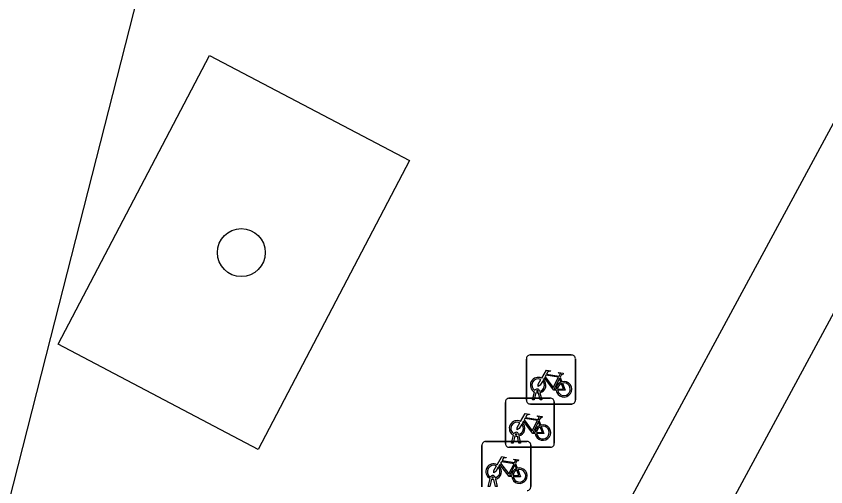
# Model space of a CAD drawing. Extents: x 159489 to 160304, y 383826 to 384530.
# Drawn here: x 159837.55 to 159854.08, y 384117.64 to 384127.24 of the extents above; entities that cross this region are included whole.
import ezdxf

# ---------------------------------------------------------------- set-up
doc = ezdxf.new("R2010")
doc.units = 0
for name, color, linetype in [('IMGEO_Boom', 7, 'Continuous'), ('IMGEO_Fietsenrek', 7, 'Continuous'), ('IMGEO_Lijnafwatering', 7, 'Continuous'), ('IMGEO_Rijbaan_lokaal_gesloten', 7, 'Continuous'), ('IMGEO_Voetpad_open', 7, 'Continuous')]:
    doc.layers.add(name, color=color, linetype=linetype)

msp = doc.modelspace()

# ---------------------------------------------------------------- linework, layer by layer
at = {"layer": 'IMGEO_Boom'}
msp.add_circle((159842.148, 384122.419), 0.489, dxfattribs=at)
at = {"layer": 'IMGEO_Fietsenrek'}
for p, q in [((159847.968, 384119.405), (159847.968, 384120.246)), ((159847.968, 384120.246), (159847.968, 384119.405)), ((159848.043, 384120.33), (159848.884, 384120.33)), ((159848.884, 384120.33), (159848.043, 384120.33)), ((159848.968, 384120.255), (159848.968, 384119.414)), ((159848.968, 384119.414), (159848.968, 384120.255)), ((159848.655, 384119.879), (159848.691, 384119.784)), ((159848.095, 384119.414), (159848.134, 384119.574)), ((159848.164, 384119.562), (159848.129, 384119.414)), ((159848.206, 384119.586), (159848.205, 384119.59)), ((159848.247, 384119.414), (159848.213, 384119.556)), ((159848.237, 384119.597), (159848.238, 384119.59)), ((159848.245, 384119.56), (159848.28, 384119.414)), ((159847.538, 384118.522), (159847.538, 384119.363)), ((159847.538, 384119.363), (159847.538, 384118.522)), ((159847.613, 384119.447), (159848.454, 384119.447)), ((159848.454, 384119.447), (159847.613, 384119.447)), ((159848.129, 384119.414), (159848.095, 384119.414)), ((159848.28, 384119.414), (159848.247, 384119.414)), ((159848.538, 384119.372), (159848.538, 384118.531)), ((159848.538, 384118.531), (159848.538, 384119.372)), ((159848.893, 384119.33), (159848.052, 384119.33)), ((159848.052, 384119.33), (159848.893, 384119.33)), ((159848.225, 384118.996), (159848.261, 384118.901)), ((159847.665, 384118.531), (159847.704, 384118.691)), ((159847.776, 384118.703), (159847.775, 384118.707)), ((159847.807, 384118.714), (159847.808, 384118.707)), ((159847.134, 384118.566), (159847.975, 384118.566)), ((159847.975, 384118.566), (159847.134, 384118.566)), ((159847.699, 384118.531), (159847.665, 384118.531)), ((159847.734, 384118.679), (159847.699, 384118.531)), ((159847.817, 384118.531), (159847.783, 384118.673)), ((159847.815, 384118.677), (159847.85, 384118.531)), ((159847.85, 384118.531), (159847.817, 384118.531)), ((159847.059, 384117.641), (159847.059, 384118.482)), ((159847.059, 384118.482), (159847.059, 384117.641)), ((159848.463, 384118.447), (159847.622, 384118.447)), ((159847.622, 384118.447), (159848.463, 384118.447)), ((159848.059, 384118.491), (159848.059, 384117.65)), ((159848.059, 384117.65), (159848.059, 384118.491)), ((159847.746, 384118.115), (159847.782, 384118.02)), ((159847.186, 384117.65), (159847.225, 384117.81)), ((159847.255, 384117.798), (159847.22, 384117.65)), ((159847.297, 384117.822), (159847.296, 384117.826)), ((159847.338, 384117.65), (159847.304, 384117.792)), ((159847.328, 384117.833), (159847.329, 384117.826)), ((159847.336, 384117.796), (159847.371, 384117.65)), ((159847.22, 384117.65), (159847.186, 384117.65)), ((159847.371, 384117.65), (159847.338, 384117.65))]:
    msp.add_line(p, q, dxfattribs=at)
for points in [[(159848.281, 384119.856), (159848.376, 384120.02), (159848.462, 384120.006), (159848.464, 384119.997), (159848.408, 384119.986), (159848.381, 384119.941), (159848.637, 384119.9)], [(159848.577, 384119.612), (159848.527, 384119.612), (159848.336, 384119.863), (159848.317, 384119.831)], [(159848.624, 384119.875), (159848.367, 384119.916), (159848.35, 384119.887), (159848.517, 384119.667), (159848.624, 384119.875)], [(159848.672, 384119.777), (159848.642, 384119.854), (159848.533, 384119.636), (159848.576, 384119.636)], [(159848.637, 384119.9), (159848.662, 384119.949), (159848.656, 384119.953), (159848.633, 384119.957), (159848.621, 384119.964), (159848.62, 384119.967), (159848.622, 384119.972), (159848.717, 384119.957), (159848.719, 384119.947), (159848.709, 384119.934), (159848.697, 384119.928), (159848.683, 384119.934), (159848.655, 384119.879)], [(159848.302, 384119.804), (159848.25, 384119.714), (159848.21, 384119.689), (159848.211, 384119.736), (159848.266, 384119.83)], [(159848.606, 384119.636), (159848.726, 384119.635), (159848.682, 384119.749)], [(159848.702, 384119.756), (159848.757, 384119.611), (159848.607, 384119.611)], [(159847.851, 384118.973), (159847.946, 384119.137), (159848.032, 384119.123), (159848.034, 384119.114), (159847.978, 384119.103), (159847.951, 384119.058), (159848.207, 384119.017)], [(159848.194, 384118.992), (159847.937, 384119.033), (159847.92, 384119.004), (159848.087, 384118.784), (159848.194, 384118.992)], [(159848.207, 384119.017), (159848.232, 384119.066), (159848.226, 384119.07), (159848.203, 384119.074), (159848.191, 384119.081), (159848.19, 384119.084), (159848.192, 384119.089), (159848.287, 384119.074), (159848.289, 384119.064), (159848.279, 384119.051), (159848.267, 384119.045), (159848.253, 384119.051), (159848.225, 384118.996)], [(159847.872, 384118.921), (159847.82, 384118.831), (159847.78, 384118.806), (159847.781, 384118.853), (159847.836, 384118.947)], [(159848.147, 384118.729), (159848.097, 384118.729), (159847.906, 384118.98), (159847.887, 384118.948)], [(159848.242, 384118.894), (159848.212, 384118.971), (159848.103, 384118.753), (159848.146, 384118.753)], [(159848.176, 384118.753), (159848.296, 384118.752), (159848.252, 384118.866)], [(159848.272, 384118.873), (159848.327, 384118.728), (159848.177, 384118.728)], [(159847.372, 384118.092), (159847.467, 384118.256), (159847.553, 384118.242), (159847.555, 384118.233), (159847.499, 384118.222), (159847.472, 384118.177), (159847.728, 384118.136)], [(159847.728, 384118.136), (159847.753, 384118.185), (159847.747, 384118.189), (159847.724, 384118.193), (159847.712, 384118.2), (159847.711, 384118.203), (159847.713, 384118.208), (159847.808, 384118.193), (159847.81, 384118.183), (159847.8, 384118.17), (159847.788, 384118.164), (159847.774, 384118.17), (159847.746, 384118.115)], [(159847.393, 384118.04), (159847.341, 384117.95), (159847.301, 384117.925), (159847.302, 384117.972), (159847.357, 384118.066)], [(159847.668, 384117.848), (159847.618, 384117.848), (159847.427, 384118.099), (159847.408, 384118.067)], [(159847.715, 384118.111), (159847.458, 384118.152), (159847.441, 384118.123), (159847.608, 384117.903), (159847.715, 384118.111)], [(159847.763, 384118.013), (159847.733, 384118.09), (159847.624, 384117.872), (159847.667, 384117.872)], [(159847.697, 384117.872), (159847.817, 384117.871), (159847.773, 384117.985)], [(159847.793, 384117.992), (159847.848, 384117.847), (159847.698, 384117.847)]]:
    msp.add_lwpolyline(points, dxfattribs=at)
for centre, radius, start, end in [((159848.046, 384120.252), 0.0779, 92.4484, 184.2845), ((159848.046, 384120.252), 0.0779, 92.4484, 184.2845), ((159848.89, 384120.252), 0.0779, 2.4484, 94.2845), ((159848.89, 384120.252), 0.0779, 2.4484, 94.2845), ((159848.208, 384119.715), 0.159, 62.6766, 242.1369), ((159848.208, 384119.715), 0.129, 63.3192, 238.903), ((159848.208, 384119.715), 0.129, 283.6043, 43.4302), ((159848.208, 384119.715), 0.159, 283.5766, 46.6042), ((159848.735, 384119.631), 0.159, 113.3408, 178.3217), ((159848.735, 384119.631), 0.159, 187.0065, 105.7708), ((159848.735, 384119.631), 0.129, 113.923, 177.9556), ((159848.735, 384119.631), 0.129, 188.6715, 104.5883), ((159848.188, 384119.586), 0.0499, 12.8025, 158.6934), ((159848.208, 384119.715), 0.159, 253.9967, 271.7867), ((159848.188, 384119.586), 0.0174, 12.8025, 163.4502), ((159848.208, 384119.715), 0.129, 253.415, 269.0204), ((159847.616, 384119.369), 0.0779, 92.4484, 184.2845), ((159847.616, 384119.369), 0.0779, 92.4484, 184.2845), ((159848.046, 384119.408), 0.0779, 182.4484, 274.2845), ((159848.046, 384119.408), 0.0779, 182.4484, 274.2845), ((159848.46, 384119.369), 0.0779, 2.4484, 94.2845), ((159848.46, 384119.369), 0.0779, 2.4484, 94.2845), ((159848.89, 384119.408), 0.0779, 272.4484, 4.2845), ((159848.89, 384119.408), 0.0779, 272.4484, 4.2845), ((159847.778, 384118.832), 0.159, 62.6766, 242.1369), ((159847.778, 384118.832), 0.129, 63.3192, 238.903), ((159847.778, 384118.832), 0.129, 283.6043, 43.4302), ((159847.778, 384118.832), 0.159, 283.5766, 46.6042), ((159848.305, 384118.748), 0.159, 113.3408, 178.3217), ((159848.305, 384118.748), 0.159, 187.0065, 105.7708), ((159848.305, 384118.748), 0.129, 113.923, 177.9556), ((159848.305, 384118.748), 0.129, 188.6715, 104.5883), ((159847.758, 384118.703), 0.0499, 12.8025, 158.6934), ((159847.758, 384118.703), 0.0174, 12.8025, 163.4502), ((159847.778, 384118.832), 0.129, 253.415, 269.0204), ((159847.137, 384118.488), 0.0779, 92.4484, 184.2845), ((159847.137, 384118.488), 0.0779, 92.4484, 184.2845), ((159847.616, 384118.525), 0.0779, 182.4484, 274.2845), ((159847.616, 384118.525), 0.0779, 182.4484, 274.2845), ((159847.778, 384118.832), 0.159, 253.9967, 271.7867), ((159847.981, 384118.488), 0.0779, 2.4484, 94.2845), ((159847.981, 384118.488), 0.0779, 2.4484, 94.2845), ((159848.46, 384118.525), 0.0779, 272.4484, 4.2845), ((159848.46, 384118.525), 0.0779, 272.4484, 4.2845), ((159847.299, 384117.951), 0.159, 62.6766, 242.1369), ((159847.299, 384117.951), 0.129, 63.3192, 238.903), ((159847.299, 384117.951), 0.129, 283.6043, 43.4302), ((159847.299, 384117.951), 0.159, 283.5766, 46.6042), ((159847.826, 384117.867), 0.159, 187.0065, 105.7708), ((159847.279, 384117.822), 0.0499, 12.8025, 158.6934), ((159847.826, 384117.867), 0.159, 113.3408, 178.3217), ((159847.826, 384117.867), 0.129, 113.923, 177.9556), ((159847.826, 384117.867), 0.129, 188.6715, 104.5883), ((159847.299, 384117.951), 0.159, 253.9967, 271.7867), ((159847.279, 384117.822), 0.0174, 12.8025, 163.4502), ((159847.299, 384117.951), 0.129, 253.415, 269.0204), ((159847.981, 384117.644), 0.0779, 272.4484, 4.2845), ((159847.981, 384117.644), 0.0779, 272.4484, 4.2845)]:
    msp.add_arc(centre, radius, start, end, dxfattribs=at)
at = {"layer": 'IMGEO_Lijnafwatering'}
for points in [[(159838.261, 384120.684), (159842.828, 384138.579)], [(159833.693, 384102.789), (159838.261, 384120.684)]]:
    msp.add_lwpolyline(points, dxfattribs=at)
at = {"layer": 'IMGEO_Rijbaan_lokaal_gesloten'}
msp.add_lwpolyline([(159847.394, 384112.379), (159849.025, 384111.514), (159849.669, 384112.727), (159856.858, 384126.025), (159855.234, 384126.903)], dxfattribs=at)
at = {"layer": 'IMGEO_Voetpad_open'}
for points in [[(159855.234, 384126.903), (159848.041, 384113.599), (159847.394, 384112.379)], [(159845.582, 384124.296), (159842.49, 384118.405), (159838.406, 384120.549), (159841.498, 384126.44), (159845.582, 384124.296)]]:
    msp.add_lwpolyline(points, dxfattribs=at)

doc.saveas('drawing.dxf')
